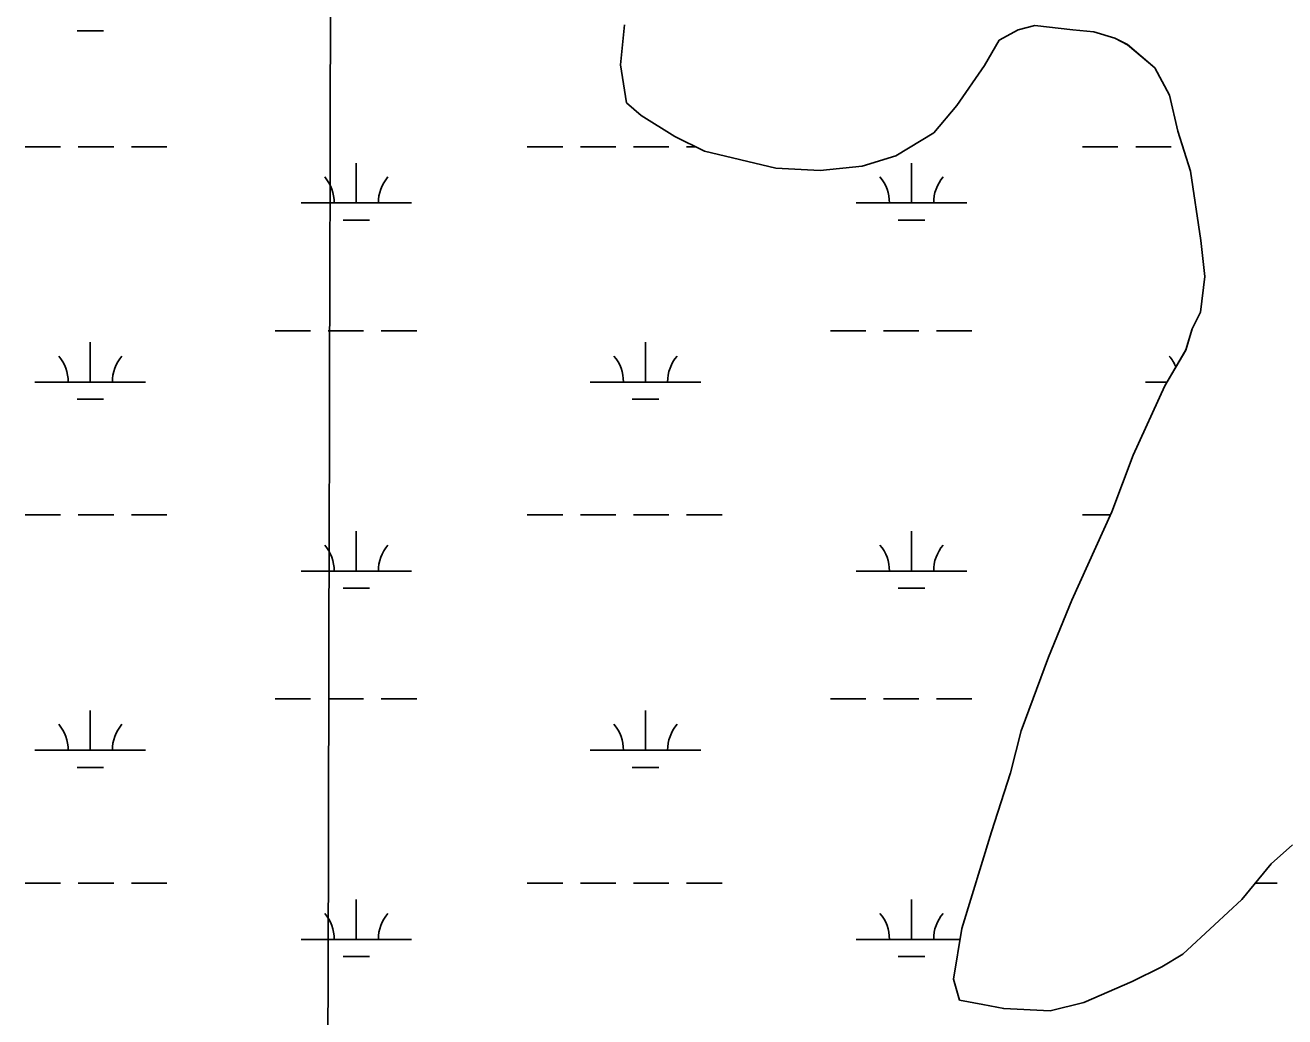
# Model space of a CAD drawing. Extents: x 3161564 to 3199464, y 849354 to 874788.
# Drawn here: x 3191652 to 3192791, y 859593 to 860489 of the extents above; entities that cross this region are included whole.
import ezdxf

# ---------------------------------------------------------------- set-up
doc = ezdxf.new("R2010")
doc.units = 0
for name, color, linetype in [('V-GRID-MAJR', 7, 'Continuous'), ('V-SITE-VEGE', 7, 'Continuous'), ('V-TOPO-SHOR', 7, 'Continuous'), ('V-WETL-SWMP', 7, 'Continuous')]:
    doc.layers.add(name, color=color, linetype=linetype)

msp = doc.modelspace()

# ---------------------------------------------------------------- linework, layer by layer
at = {"layer": 'V-GRID-MAJR'}
msp.add_spline([(3191913.7830000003, 854747.76), (3191928.768, 860808.338), (3191943.758, 866870.86), (3191958.749, 872933.425), (3191958.754, 872935.3250000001)], degree=3, dxfattribs=at)
at = {"layer": 'V-SITE-VEGE'}
msp.add_lwpolyline([(3192797.4800000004, 859747.9479999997), (3192778.429, 859730.8609999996), (3192751.7460000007, 859698.5729999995), (3192726.9840000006, 859675.7909999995), (3192698.4100000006, 859649.2119999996), (3192679.3720000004, 859637.8329999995), (3192652.7210000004, 859624.5599999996), (3192608.9430000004, 859605.6159999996), (3192578.5000000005, 859598.0589999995), (3192536.6590000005, 859600.0309999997), (3192517.6450000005, 859603.8649999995), (3192496.7290000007, 859607.7069999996), (3192491.0580000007, 859626.7369999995), (3192498.7400000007, 859672.3699999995), (3192525.5160000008, 859759.8179999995), (3192542.7210000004, 859813.0429999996), (3192552.2950000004, 859851.0669999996), (3192577.1340000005, 859917.5959999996), (3192598.1440000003, 859968.9129999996), (3192634.4120000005, 860048.7359999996), (3192653.5180000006, 860100.0559999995), (3192682.1550000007, 860162.7739999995), (3192701.2280000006, 860195.0749999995), (3192706.9660000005, 860214.0869999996), (3192714.5990000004, 860229.2889999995), (3192718.4580000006, 860261.6169999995), (3192714.7080000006, 860293.9569999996), (3192705.3040000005, 860356.7359999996), (3192693.9510000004, 860392.8939999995), (3192686.3980000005, 860425.2399999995), (3192673.1250000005, 860449.9899999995), (3192648.4370000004, 860470.9509999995), (3192637.0330000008, 860476.6769999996), (3192618.0240000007, 860482.4159999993), (3192599.0080000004, 860484.3489999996), (3192564.7780000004, 860488.2099999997), (3192549.5550000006, 860484.4309999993), (3192532.4220000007, 860474.9509999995), (3192519.0690000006, 860452.1489999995), (3192494.2840000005, 860416.0529999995), (3192473.3200000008, 860391.3619999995), (3192439.0510000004, 860370.4989999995), (3192408.6040000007, 860361.0409999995), (3192370.5560000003, 860357.2989999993), (3192330.6180000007, 860359.2679999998), (3192265.9750000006, 860374.5929999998), (3192239.3690000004, 860387.9519999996), (3192208.9710000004, 860407.0249999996), (3192195.6750000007, 860418.4569999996), (3192190.0270000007, 860452.7009999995), (3192193.8910000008, 860488.8319999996)], dxfattribs=at)
at = {"layer": 'V-TOPO-SHOR'}
for p, q in [((3192190.0204142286, 860452.7168495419), (3192193.8854547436, 860488.8477400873)), ((3192549.5482958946, 860484.4481692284), (3192532.414292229, 860474.9661791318)), ((3192564.770293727, 860488.2261750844), (3192549.5482958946, 860484.4481692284)), ((3192599.000274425, 860484.3652272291), (3192564.770293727, 860488.2261750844)), ((3192618.0162639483, 860482.4312555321), (3192599.000274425, 860484.3652272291)), ((3192532.414292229, 860474.966179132), (3192519.062271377, 860452.1652354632)), ((3192637.0262490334, 860476.6932958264), (3192618.0162639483, 860482.4312555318)), ((3192648.429237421, 860470.9683271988), (3192637.0262490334, 860476.6932958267)), ((3192673.1192022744, 860450.005422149), (3192648.4292374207, 860470.9683271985)), ((3192195.6693718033, 860418.4719641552), (3192190.0204142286, 860452.7168495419)), ((3192519.062271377, 860452.1652354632), (3192494.2762399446, 860416.0693203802)), ((3192686.392167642, 860425.2565157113), (3192673.1192022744, 860450.005422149)), ((3192208.963352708, 860407.038015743), (3192195.6693718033, 860418.4719641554)), ((3192494.2762399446, 860416.0693203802), (3192473.313220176, 860391.3783737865)), ((3192693.9451266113, 860392.9106265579), (3192686.392167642, 860425.2565157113)), ((3192239.363317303, 860387.9671113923), (3192208.963352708, 860407.038015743)), ((3192705.29607949, 860356.75375386), (3192693.9451266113, 860392.9106265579)), ((3192265.968290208, 860374.6091845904), (3192239.363317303, 860387.9671113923)), ((3192473.313220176, 860391.3783737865), (3192439.0422106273, 860370.5143995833)), ((3192330.610244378, 860359.2843084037), (3192265.968290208, 860374.6091845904)), ((3192439.0422106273, 860370.5143995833), (3192408.594212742, 860361.0553938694)), ((3192370.5482248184, 860357.315361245), (3192330.610244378, 860359.2843084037)), ((3192408.594212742, 860361.0553938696), (3192370.5482248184, 860357.3153612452)), ((3192714.7010021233, 860293.9729628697), (3192705.29607949, 860356.75375386)), ((3192718.4509627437, 860261.633069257), (3192714.7010021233, 860293.9729628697)), ((3192714.5919266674, 860229.3061667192), (3192718.4509627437, 860261.633069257)), ((3192706.958912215, 860214.1032057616), (3192714.5919266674, 860229.3061667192)), ((3192701.2208925, 860195.0932590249), (3192706.958912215, 860214.1032057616)), ((3192682.1468630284, 860162.791338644), (3192701.2208925, 860195.0932590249)), ((3192653.5118021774, 860100.074503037), (3192682.1468630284, 860162.791338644)), ((3192634.4057505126, 860048.7526426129), (3192653.5118021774, 860100.074503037)), ((3192598.1346729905, 859968.9308520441), (3192634.4057505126, 860048.7526426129)), ((3192577.1266221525, 859917.6129893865), (3192598.1346729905, 859968.9308520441)), ((3192552.2885552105, 859851.085170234), (3192577.1266221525, 859917.6129893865)), ((3192542.7145149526, 859813.0612789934), (3192552.2885552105, 859851.085170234)), ((3192525.507460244, 859759.8354267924), (3192542.714514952, 859813.0612789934)), ((3192498.733369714, 859672.3886713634), (3192525.507460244, 859759.8354267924)), ((3192797.4713288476, 859747.9667817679), (3192778.422317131, 859730.8808134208)), ((3192778.422317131, 859730.8808134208), (3192751.740290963, 859698.591884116)), ((3192751.740290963, 859698.591884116), (3192726.976275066, 859675.8099270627)), ((3192726.976275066, 859675.8099270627), (3192698.402256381, 859649.2299775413)), ((3192491.0483197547, 859626.7548063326), (3192498.733369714, 859672.3886713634)), ((3192698.402256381, 859649.2299775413), (3192679.363251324, 859637.8509912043)), ((3192679.363251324, 859637.8509912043), (3192652.7132473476, 859624.5810019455)), ((3192496.7222950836, 859607.7248729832), (3192491.0483197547, 859626.7548063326)), ((3192652.7132473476, 859624.5810019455), (3192608.9362441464, 859605.6350105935)), ((3192517.638281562, 859603.8859095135), (3192496.7222950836, 859607.7248729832)), ((3192536.6512688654, 859600.0499438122), (3192517.638281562, 859603.8859095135)), ((3192578.491248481, 859598.0779988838), (3192536.6512688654, 859600.0499438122)), ((3192608.9362441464, 859605.6350105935), (3192578.491248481, 859598.0779988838))]:
    msp.add_line(p, q, dxfattribs=at)
at = {"layer": 'V-WETL-SWMP'}
for p, q in [((3191698.877875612, 860483.3398235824), (3191722.8778704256, 860483.3398235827)), ((3192190.0209079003, 860452.7174582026), (3192193.8859484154, 860488.8483487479)), ((3192549.548789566, 860484.448777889), (3192532.4147859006, 860474.9667877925)), ((3192564.770787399, 860488.2267837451), (3192549.548789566, 860484.448777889)), ((3192599.000768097, 860484.3658358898), (3192564.770787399, 860488.2267837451)), ((3192618.0167576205, 860482.4318641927), (3192599.000768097, 860484.3658358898)), ((3192532.4147859, 860474.9667877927), (3192519.062765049, 860452.1658441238)), ((3192637.0267427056, 860476.6939044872), (3192618.0167576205, 860482.4318641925)), ((3192648.4297310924, 860470.9689358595), (3192637.0267427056, 860476.6939044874)), ((3192673.119695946, 860450.0060308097), (3192648.4297310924, 860470.9689358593)), ((3192195.669865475, 860418.472572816), (3192190.0209079, 860452.7174582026)), ((3192519.062765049, 860452.1658441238), (3192494.2767336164, 860416.069929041)), ((3192686.3926613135, 860425.2571243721), (3192673.119695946, 860450.0060308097)), ((3192208.96384638, 860407.0386244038), (3192195.669865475, 860418.4725728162)), ((3192494.2767336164, 860416.069929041), (3192473.3137138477, 860391.3789824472)), ((3192693.945620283, 860392.9112352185), (3192686.3926613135, 860425.2571243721)), ((3192239.3638109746, 860387.9677200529), (3192208.96384638, 860407.0386244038)), ((3192705.2965731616, 860356.7543625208), (3192693.945620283, 860392.9112352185)), ((3192265.96878388, 860374.609793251), (3192239.3638109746, 860387.9677200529)), ((3192473.3137138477, 860391.3789824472), (3192439.042704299, 860370.5150082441)), ((3191652.0337635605, 860378.6999886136), (3191684.0337566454, 860378.6999886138)), ((3191700.033753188, 860378.6999886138), (3191732.033746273, 860378.6999886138)), ((3191748.0337428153, 860378.6999886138), (3191780.0337359, 860378.6999886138)), ((3192105.941665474, 860378.6999886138), (3192137.941658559, 860378.6999886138)), ((3192153.9416551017, 860378.6999886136), (3192185.9416481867, 860378.6999886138)), ((3192201.941644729, 860378.6999886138), (3192233.941637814, 860378.6999886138)), ((3192249.9416343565, 860378.6999886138), (3192257.82234481, 860378.6999886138)), ((3192330.6107380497, 860359.2849170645), (3192265.96878388, 860374.609793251)), ((3192439.042704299, 860370.5150082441), (3192408.5947064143, 860361.0560025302)), ((3192607.8495570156, 860378.6999886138), (3192639.8495501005, 860378.6999886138)), ((3192655.849546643, 860378.6999886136), (3192687.8495397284, 860378.6999886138)), ((3191951.349639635, 860327.958068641), (3191951.349681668, 860363.9580118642)), ((3192370.54871849, 860357.3159699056), (3192330.6107380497, 860359.2849170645)), ((3192408.5947064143, 860361.0560025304), (3192370.54871849, 860357.3159699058)), ((3192453.257531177, 860327.958068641), (3192453.2575732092, 860363.9580118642)), ((3192714.7014957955, 860293.9735715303), (3192705.2965731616, 860356.7543625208)), ((3191901.34965044, 860327.958068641), (3192001.349628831, 860327.958068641)), ((3192403.257541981, 860327.958068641), (3192503.2575203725, 860327.958068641)), ((3191939.3496242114, 860312.5270929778), (3191963.349619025, 860312.527092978)), ((3192441.2575157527, 860312.5270929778), (3192465.257510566, 860312.527092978)), ((3192718.451456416, 860261.6336779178), (3192714.7014957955, 860293.9735715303)), ((3192714.592420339, 860229.3067753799), (3192718.451456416, 860261.6336779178)), ((3192706.959405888, 860214.1038144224), (3192714.592420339, 860229.3067753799)), ((3191877.9415207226, 860212.5262506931), (3191909.941513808, 860212.5262506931)), ((3191925.9415103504, 860212.5262506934), (3191957.9415034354, 860212.5262506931)), ((3191973.941499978, 860212.5262506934), (3192005.9414930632, 860212.5262506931)), ((3192379.849412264, 860212.5262506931), (3192411.849405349, 860212.5262506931)), ((3192427.8494018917, 860212.5262506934), (3192459.8493949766, 860212.5262506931)), ((3192475.849391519, 860212.5262506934), (3192507.8493846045, 860212.5262506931)), ((3192701.221386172, 860195.0938676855), (3192706.959405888, 860214.1038144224)), ((3191710.8775026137, 860166.0963239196), (3191710.877544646, 860202.0962671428)), ((3192212.785394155, 860166.0963239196), (3192212.785436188, 860202.0962671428)), ((3192682.1473567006, 860162.7919473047), (3192701.221386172, 860195.0938676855)), ((3191660.8775134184, 860166.0963239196), (3191760.877491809, 860166.0963239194)), ((3192162.7854049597, 860166.0963239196), (3192262.78538335, 860166.0963239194)), ((3192664.6932965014, 860166.0963239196), (3192684.0985650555, 860166.0963239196)), ((3192653.5122958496, 860100.0751116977), (3192682.1473567, 860162.7919473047)), ((3191698.87748719, 860150.6653482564), (3191722.877482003, 860150.6653482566)), ((3192200.7853787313, 860150.6653482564), (3192224.785373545, 860150.6653482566)), ((3192634.4062441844, 860048.7532512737), (3192653.5122958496, 860100.0751116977)), ((3191652.0333751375, 860046.0255132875), (3191684.0333682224, 860046.0255132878)), ((3191700.0333647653, 860046.0255132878), (3191732.0333578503, 860046.0255132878)), ((3191748.0333543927, 860046.0255132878), (3191780.0333474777, 860046.0255132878)), ((3192105.9412770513, 860046.0255132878), (3192137.9412701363, 860046.0255132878)), ((3192153.9412666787, 860046.0255132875), (3192185.9412597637, 860046.0255132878)), ((3192201.9412563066, 860046.0255132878), (3192233.9412493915, 860046.0255132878)), ((3192249.941245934, 860046.0255132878), (3192281.941239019, 860046.0255132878)), ((3192598.1351666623, 859968.9314607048), (3192634.4062441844, 860048.7532512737)), ((3192607.8491685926, 860046.0255132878), (3192633.166758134, 860046.0255132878)), ((3191951.3492512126, 859995.2835933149), (3191951.3492932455, 860031.2835365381)), ((3192453.2571427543, 859995.2835933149), (3192453.2571847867, 860031.2835365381)), ((3191901.3492620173, 859995.2835933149), (3192001.349240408, 859995.2835933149)), ((3192403.257153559, 859995.2835933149), (3192503.2571319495, 859995.2835933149)), ((3191939.349235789, 859979.8526176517), (3191963.3492306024, 859979.8526176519)), ((3192441.25712733, 859979.8526176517), (3192465.2571221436, 859979.8526176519)), ((3192577.127115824, 859917.6135980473), (3192598.1351666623, 859968.9314607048)), ((3192552.2890488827, 859851.0857788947), (3192577.127115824, 859917.6135980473)), ((3191877.9411323, 859879.8517753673), (3191909.9411253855, 859879.8517753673)), ((3191925.9411219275, 859879.8517753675), (3191957.941115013, 859879.8517753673)), ((3191973.9411115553, 859879.8517753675), (3192005.9411046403, 859879.8517753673)), ((3192379.8490238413, 859879.8517753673), (3192411.8490169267, 859879.8517753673)), ((3192427.8490134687, 859879.8517753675), (3192459.849006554, 859879.8517753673)), ((3192475.8490030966, 859879.8517753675), (3192507.8489961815, 859879.8517753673)), ((3191710.8771141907, 859833.4218485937), (3191710.877156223, 859869.421791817)), ((3192212.785005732, 859833.4218485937), (3192212.785047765, 859869.421791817)), ((3192542.7150086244, 859813.0618876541), (3192552.2890488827, 859851.0857788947)), ((3191660.877124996, 859833.4218485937), (3191760.877103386, 859833.4218485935)), ((3192162.785016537, 859833.4218485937), (3192262.7849949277, 859833.4218485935)), ((3191698.8770987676, 859817.9908729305), (3191722.87709358, 859817.9908729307)), ((3192200.784990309, 859817.9908729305), (3192224.784985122, 859817.9908729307)), ((3192525.5079539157, 859759.8360354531), (3192542.7150086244, 859813.0618876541)), ((3192498.7338633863, 859672.3892800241), (3192525.5079539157, 859759.8360354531)), ((3192797.4718225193, 859747.9673904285), (3192778.422810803, 859730.8814220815)), ((3192778.422810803, 859730.8814220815), (3192751.740784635, 859698.5924927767)), ((3191652.032986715, 859713.3510379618), (3191684.0329798, 859713.351037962)), ((3191700.0329763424, 859713.351037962), (3191732.0329694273, 859713.351037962)), ((3191748.03296597, 859713.351037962), (3191780.032959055, 859713.351037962)), ((3192105.9408886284, 859713.351037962), (3192137.9408817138, 859713.351037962)), ((3192153.940878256, 859713.3510379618), (3192185.940871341, 859713.351037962)), ((3192201.9408678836, 859713.351037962), (3192233.9408609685, 859713.351037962)), ((3192249.9408575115, 859713.351037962), (3192281.9408505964, 859713.351037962)), ((3192763.936540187, 859713.351037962), (3192783.848742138, 859713.351037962)), ((3191951.3488627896, 859662.6091179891), (3191951.3489048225, 859698.6090612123)), ((3192453.2567543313, 859662.6091179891), (3192453.2567963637, 859698.6090612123)), ((3192751.740784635, 859698.5924927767), (3192726.9767687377, 859675.8105357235)), ((3192726.9767687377, 859675.8105357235), (3192698.402750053, 859649.2305862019)), ((3192491.048813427, 859626.7554149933), (3192498.7338633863, 859672.3892800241)), ((3191901.3488735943, 859662.6091179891), (3192001.3488519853, 859662.6091179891)), ((3192403.256765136, 859662.6091179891), (3192497.0868182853, 859662.6091179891)), ((3191939.348847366, 859647.178142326), (3191963.3488421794, 859647.1781423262)), ((3192441.256738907, 859647.178142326), (3192465.2567337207, 859647.1781423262)), ((3192698.402750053, 859649.2305862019), (3192679.363744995, 859637.851599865)), ((3192679.363744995, 859637.851599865), (3192652.7137410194, 859624.5816106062)), ((3192496.7227887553, 859607.7254816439), (3192491.048813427, 859626.7554149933)), ((3192652.7137410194, 859624.5816106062), (3192608.936737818, 859605.6356192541)), ((3192517.6387752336, 859603.8865181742), (3192496.7227887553, 859607.7254816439)), ((3192536.651762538, 859600.0505524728), (3192517.6387752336, 859603.8865181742)), ((3192578.4917421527, 859598.0786075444), (3192536.651762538, 859600.0505524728)), ((3192608.936737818, 859605.6356192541), (3192578.4917421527, 859598.0786075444))]:
    msp.add_line(p, q, dxfattribs=at)
for centre, radius, start, end in [((3191896.1067160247, 860328.4328710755), 35.24628790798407, 359.2281809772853, 40.771839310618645), ((3192006.592564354, 860328.4328710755), 35.24628790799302, 139.2281758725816, 180.77183420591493), ((3192398.014607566, 860328.4328710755), 35.24628790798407, 359.2281809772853, 40.771839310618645), ((3192508.5004558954, 860328.4328710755), 35.24628790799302, 139.2281758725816, 180.77183420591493), ((3191655.6345790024, 860166.5711263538), 35.24628790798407, 359.2281809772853, 40.771839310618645), ((3191766.1204273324, 860166.5711263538), 35.24628790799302, 139.2281758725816, 180.77183420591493), ((3192157.542470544, 860166.5711263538), 35.24628790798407, 359.2281809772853, 40.771839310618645), ((3192268.028318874, 860166.5711263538), 35.24628790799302, 139.2281758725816, 180.77183420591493), ((3192659.4503620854, 860166.5711263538), 35.24628790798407, 21.920066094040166, 40.771839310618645), ((3191896.106327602, 859995.7583957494), 35.24628790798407, 359.2281809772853, 40.771839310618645), ((3192006.5921759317, 859995.7583957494), 35.24628790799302, 139.2281758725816, 180.77183420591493), ((3192398.0142191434, 859995.7583957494), 35.24628790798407, 359.2281809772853, 40.771839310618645), ((3192508.500067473, 859995.7583957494), 35.24628790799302, 139.2281758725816, 180.77183420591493), ((3191655.63419058, 859833.896651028), 35.24628790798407, 359.2281809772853, 40.771839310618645), ((3191766.12003891, 859833.896651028), 35.24628790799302, 139.2281758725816, 180.77183420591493), ((3192157.5420821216, 859833.896651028), 35.24628790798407, 359.2281809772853, 40.771839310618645), ((3192268.0279304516, 859833.896651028), 35.24628790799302, 139.2281758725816, 180.77183420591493), ((3191896.1059391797, 859663.0839204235), 35.24628790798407, 359.2281809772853, 40.771839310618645), ((3192006.591787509, 859663.0839204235), 35.24628790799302, 139.2281758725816, 180.77183420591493), ((3192398.013830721, 859663.0839204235), 35.24628790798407, 359.2281809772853, 40.771839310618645), ((3192508.4996790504, 859663.0839204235), 35.24628790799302, 139.2281758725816, 180.77183420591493)]:
    msp.add_arc(centre, radius, start, end, dxfattribs=at)

doc.saveas('drawing.dxf')
